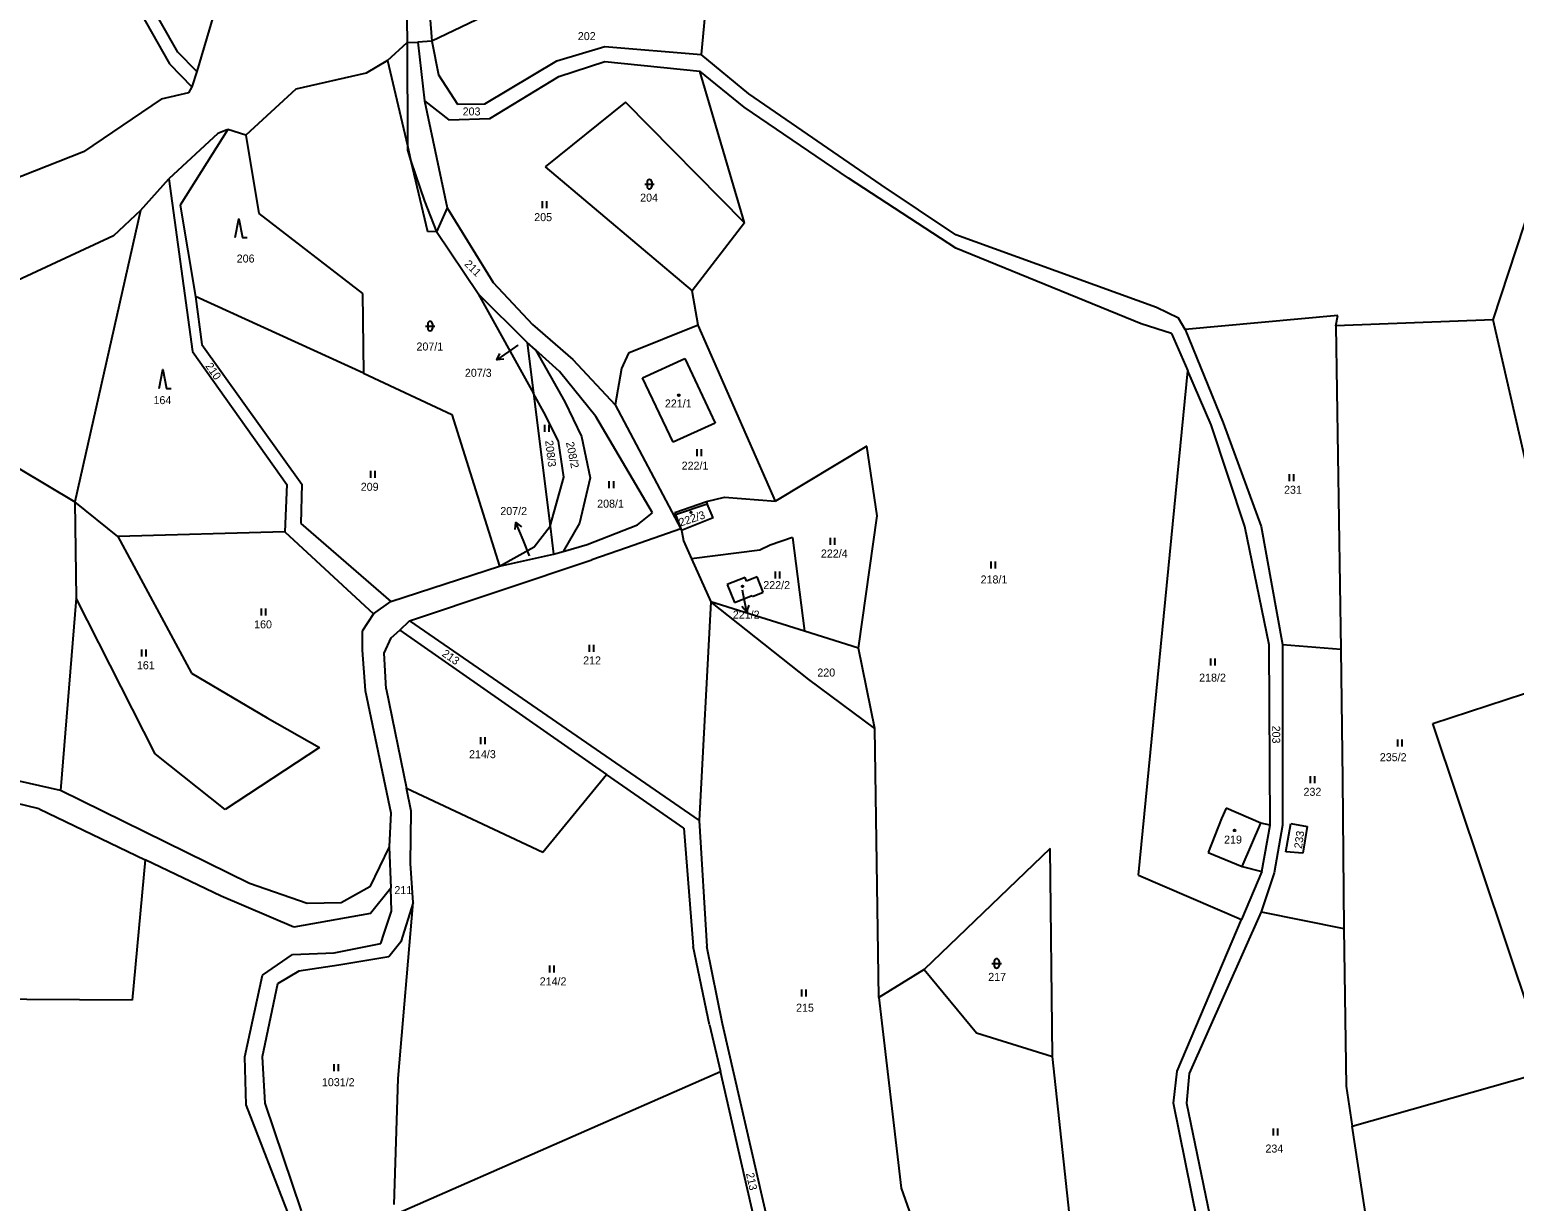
# Model space of a CAD drawing. Extents: x -670359 to -660124, y -978807 to -970072.
# Drawn here: x -669891.1 to -669575.5, y -977465.8 to -977216.7 of the extents above; entities that cross this region are included whole.
import ezdxf

# ---------------------------------------------------------------- set-up
doc = ezdxf.new("R2010")
doc.units = 0
for name, color, linetype in [('Hranice parcel', 7, 'Continuous'), ('Parcelní čísla', 7, 'Continuous'), ('Vnitřní kresba', 7, 'Continuous'), ('Značky budov', 7, 'Continuous'), ('Značky kultur', 7, 'Continuous')]:
    doc.layers.add(name, color=color, linetype=linetype)

msp = doc.modelspace()

# ---------------------------------------------------------------- linework, layer by layer
at = {"layer": 'Hranice parcel'}
for p, q in [((-669739.01, -977333.17), (-669742.81, -977334.66)), ((-669738.72, -977333.92), (-669739.01, -977333.17)), ((-669736.45, -977333.03), (-669738.72, -977333.92)), ((-669735.16, -977336.25), (-669736.45, -977333.03)), ((-669742.81, -977334.66), (-669741.28, -977338.46)), ((-669737.46, -977337.16), (-669735.16, -977336.25)), ((-669741.28, -977338.46), (-669737.54, -977336.98)), ((-669737.54, -977336.98), (-669737.46, -977337.16))]:
    msp.add_line(p, q, dxfattribs=at)
for points in [[(-669745.97, -977196.23), (-669748.39, -977221.98)], [(-669873.73, -977202.11), (-669861.38, -977223.93)], [(-669859.63, -977221.44), (-669870.61, -977202.09)], [(-669780.54, -977207.07), (-669805.6, -977219.15)], [(-669852, -977213.57), (-669855.6, -977225.55)], [(-669805.6, -977219.15), (-669808.62, -977219.32)], [(-669808.62, -977219.32), (-669807.2, -977231.84)], [(-669805.6, -977219.15), (-669804.19, -977226.31)], [(-669855.6, -977225.55), (-669859.63, -977221.44)], [(-669779.01, -977223.28), (-669768.87, -977220.26)], [(-669768.87, -977220.26), (-669748.39, -977221.98)], [(-669738.19, -977230.31), (-669748.39, -977221.98)], [(-669861.38, -977223.93), (-669856.65, -977228.85)], [(-669855.6, -977225.55), (-669856.65, -977228.85)], [(-669819.61, -977225.91), (-669834.51, -977229.35)], [(-669815.03, -977223.23), (-669819.61, -977225.91)], [(-669815.03, -977223.23), (-669810.82, -977241.3)], [(-669794.32, -977232.48), (-669779.01, -977223.28)], [(-669778.6, -977226.63), (-669768.86, -977223.46)], [(-669768.86, -977223.46), (-669748.61, -977225.5)], [(-669739.21, -977233.19), (-669748.61, -977225.5)], [(-669739.16, -977257.72), (-669748.61, -977225.5)], [(-669856.65, -977228.85), (-669857.35, -977230.1)], [(-669804.19, -977226.31), (-669800.16, -977232.52)], [(-669793.26, -977235.59), (-669778.6, -977226.63)], [(-669863.14, -977231.48), (-669879.68, -977242.68)], [(-669857.35, -977230.1), (-669863.14, -977231.48)], [(-669834.51, -977229.35), (-669845.14, -977239.1)], [(-669807.2, -977231.84), (-669802.36, -977254.58)], [(-669807.2, -977231.84), (-669801.98, -977235.88)], [(-669764.41, -977232.06), (-669781.53, -977245.83)], [(-669739.16, -977257.72), (-669764.41, -977232.06)], [(-669710.1, -977249.64), (-669738.19, -977230.31)], [(-669800.16, -977232.52), (-669794.32, -977232.48)], [(-669717.06, -977248.24), (-669739.21, -977233.19)], [(-669848.97, -977237.91), (-669859.14, -977253.96)], [(-669848.97, -977237.91), (-669851.13, -977238.73)], [(-669845.14, -977239.1), (-669848.97, -977237.91)], [(-669801.98, -977235.88), (-669793.26, -977235.59)], [(-669851.13, -977238.73), (-669861.56, -977248.4)], [(-669845.14, -977239.1), (-669842.41, -977255.78)], [(-669810.82, -977241.3), (-669810.05, -977244.62)], [(-669879.68, -977242.68), (-669903.28, -977251.92)], [(-669810.05, -977244.62), (-669806.57, -977259.56)], [(-669781.53, -977245.83), (-669750.28, -977272.17)], [(-669867.54, -977255.16), (-669861.56, -977248.4)], [(-669861.56, -977248.4), (-669856.49, -977285.11)], [(-669694.19, -977263.13), (-669717.06, -977248.24)], [(-669694.2, -977260.33), (-669710.1, -977249.64)], [(-669579.99, -977278.35), (-669570.08, -977248.16)], [(-669859.14, -977253.96), (-669855.83, -977273.44)], [(-669867.54, -977255.16), (-669881.51, -977317.07)], [(-669867.54, -977255.16), (-669873.27, -977260.54)], [(-669842.41, -977255.78), (-669820.33, -977272.75)], [(-669802.36, -977254.58), (-669804.65, -977259.63)], [(-669802.36, -977254.58), (-669792.59, -977270.43)], [(-669873.27, -977260.54), (-669899.87, -977272.82)], [(-669804.65, -977259.63), (-669806.57, -977259.56)], [(-669795.78, -977272.85), (-669804.65, -977259.63)], [(-669739.16, -977257.72), (-669750.28, -977272.17)], [(-669651.58, -977275.74), (-669694.2, -977260.33)], [(-669654.84, -977279.2), (-669694.19, -977263.13)], [(-669820.33, -977272.75), (-669820.16, -977289.69)], [(-669795.78, -977272.85), (-669783.98, -977294.05)], [(-669785.33, -977283.17), (-669795.78, -977272.85)], [(-669792.59, -977270.43), (-669784.23, -977279.33)], [(-669749.03, -977279.5), (-669750.28, -977272.17)], [(-669855.83, -977273.44), (-669854.5, -977283.58)], [(-669820.16, -977289.69), (-669855.83, -977273.44)], [(-669646.85, -977278.03), (-669651.58, -977275.74)], [(-669784.23, -977279.33), (-669775.63, -977286.79)], [(-669749.03, -977279.5), (-669763.8, -977285.44)], [(-669732.56, -977316.93), (-669749.03, -977279.5)], [(-669648.35, -977281.24), (-669654.84, -977279.2)], [(-669645.47, -977280.42), (-669646.85, -977278.03)], [(-669613.02, -977277.43), (-669645.47, -977280.42)], [(-669613.41, -977279.67), (-669613.02, -977277.43)], [(-669579.99, -977278.35), (-669613.41, -977279.67)], [(-669613.41, -977279.67), (-669612.4, -977348.39)], [(-669568.52, -977328.39), (-669579.99, -977278.35)], [(-669648.35, -977281.24), (-669644.9, -977289.2)], [(-669645.47, -977280.42), (-669637.37, -977300.27)], [(-669856.49, -977285.11), (-669836.43, -977313.36)], [(-669854.5, -977283.58), (-669833.23, -977313.34)], [(-669783.61, -977284.73), (-669785.33, -977283.17)], [(-669785.33, -977283.17), (-669783.98, -977294.05)], [(-669783.61, -977284.73), (-669777.31, -977295.79), (-669773.81, -977303.17), (-669771.93, -977311.94), (-669774.22, -977321.62), (-669777.7, -977327.62)], [(-669778.5, -977289.36), (-669783.61, -977284.73)], [(-669763.8, -977285.44), (-669765.3, -977288.73)], [(-669775.63, -977286.79), (-669766.62, -977296.41)], [(-669765.3, -977288.73), (-669766.62, -977296.41)], [(-669760.82, -977290.7), (-669751.8, -977286.57)], [(-669751.8, -977286.57), (-669745.41, -977300.35)], [(-669928.04, -977289.3), (-669881.51, -977317.07)], [(-669820.16, -977289.69), (-669801.4, -977298.53)], [(-669770.77, -977298.91), (-669778.5, -977289.36)], [(-669754.34, -977304.4), (-669760.82, -977290.7)], [(-669655.39, -977396.43), (-669644.9, -977289.2)], [(-669639.93, -977300.68), (-669644.9, -977289.2)], [(-669783.98, -977294.05), (-669780.47, -977322.26)], [(-669780.47, -977322.26), (-669777.53, -977311.83), (-669778.67, -977304.18), (-669781.79, -977297.97), (-669783.98, -977294.05)], [(-669801.4, -977298.53), (-669791.23, -977330.75)], [(-669766.62, -977296.41), (-669752.68, -977322.83)], [(-669758.69, -977319.41), (-669770.77, -977298.91)], [(-669745.41, -977300.35), (-669754.34, -977304.4)], [(-669632.77, -977322.3), (-669639.93, -977300.68)], [(-669637.37, -977300.27), (-669629.33, -977322.28)], [(-669713.15, -977305.2), (-669732.56, -977316.93)], [(-669710.92, -977320.05), (-669713.15, -977305.2)], [(-669836.43, -977313.36), (-669836.85, -977323.44)], [(-669833.23, -977313.34), (-669833.5, -977321.66)], [(-669881.51, -977317.07), (-669881.24, -977337.52)], [(-669872.35, -977324.45), (-669881.51, -977317.07)], [(-669753.94, -977319.34), (-669747.24, -977316.99)], [(-669747.24, -977316.99), (-669743.4, -977316.09)], [(-669747.24, -977316.99), (-669747.08, -977317.47)], [(-669745.78, -977320.48), (-669747.08, -977317.47)], [(-669743.4, -977316.09), (-669732.56, -977316.93)], [(-669761.88, -977321.94), (-669758.69, -977319.41)], [(-669753.94, -977319.34), (-669753.8, -977319.74)], [(-669753.8, -977319.74), (-669752.68, -977322.83)], [(-669745.78, -977320.48), (-669752.56, -977323.17)], [(-669714.94, -977348.16), (-669710.92, -977320.05)], [(-669836.85, -977323.44), (-669872.35, -977324.45)], [(-669836.85, -977323.44), (-669818.04, -977340.9)], [(-669833.5, -977321.66), (-669814.3, -977338.24)], [(-669791.23, -977330.75), (-669783.88, -977326.62), (-669780.47, -977322.26)], [(-669780.47, -977322.26), (-669779.73, -977328.21)], [(-669772.6, -977326.15), (-669761.88, -977321.94)], [(-669752.68, -977322.83), (-669764.26, -977326.84), (-669771.57, -977329.37)], [(-669752.68, -977322.83), (-669752.56, -977323.17)], [(-669752.56, -977323.17), (-669752.48, -977323.41)], [(-669752.48, -977323.41), (-669752.15, -977325.33)], [(-669627.6, -977347.44), (-669632.77, -977322.3)], [(-669629.33, -977322.28), (-669624.8, -977347.42)], [(-669872.35, -977324.45), (-669856.68, -977353.52)], [(-669777.7, -977327.62), (-669772.6, -977326.15)], [(-669752.15, -977325.33), (-669750.41, -977329.18)], [(-669733.67, -977326.26), (-669735.91, -977327.31)], [(-669728.96, -977324.63), (-669733.67, -977326.26)], [(-669728.96, -977324.63), (-669726.39, -977344.56)], [(-669810.36, -977342.38), (-669771.57, -977329.37)], [(-669791.23, -977330.75), (-669779.73, -977328.21)], [(-669779.73, -977328.21), (-669777.7, -977327.62)], [(-669735.91, -977327.31), (-669750.41, -977329.18)], [(-669750.41, -977329.18), (-669746.32, -977338.31)], [(-669814.3, -977338.24), (-669791.23, -977330.75)], [(-669881.24, -977337.52), (-669884.54, -977378.46)], [(-669864.43, -977370.67), (-669881.24, -977337.52)], [(-669818.04, -977340.9), (-669814.3, -977338.24)], [(-669746.32, -977338.31), (-669748.79, -977384.84)], [(-669726.39, -977344.56), (-669746.32, -977338.31)], [(-669725.44, -977354.82), (-669746.32, -977338.31)], [(-669818.04, -977340.9), (-669820.42, -977344.59)], [(-669812.43, -977344.31), (-669810.36, -977342.38)], [(-669810.36, -977342.38), (-669748.79, -977384.84)], [(-669820.42, -977344.59), (-669820.4, -977348.59)], [(-669814.26, -977346), (-669812.43, -977344.31)], [(-669812.43, -977344.31), (-669768.46, -977375.01)], [(-669714.94, -977348.16), (-669726.39, -977344.56)], [(-669820.4, -977348.59), (-669819.8, -977357.14)], [(-669815.76, -977349.2), (-669814.26, -977346)], [(-669711.47, -977365.28), (-669714.94, -977348.16)], [(-669627.39, -977385.8), (-669627.6, -977347.44)], [(-669624.8, -977347.42), (-669624.75, -977385.78)], [(-669624.8, -977347.42), (-669612.4, -977348.39)], [(-669612.4, -977348.39), (-669612.01, -977376.12)], [(-669815.32, -977356.79), (-669815.76, -977349.2)], [(-669856.68, -977353.52), (-669840.64, -977363.01)], [(-669711.47, -977365.28), (-669725.44, -977354.82)], [(-669819.8, -977357.14), (-669814.3, -977383.16)], [(-669815.32, -977356.79), (-669810.99, -977377.91)], [(-669592.8, -977364.17), (-669573.32, -977357.82)], [(-669840.64, -977363.01), (-669829.49, -977369.26)], [(-669571.83, -977426.86), (-669592.8, -977364.17)], [(-669710.6, -977422.41), (-669711.47, -977365.28)], [(-669849.57, -977382.49), (-669864.43, -977370.67)], [(-669829.49, -977369.26), (-669849.57, -977382.49)], [(-669884.54, -977378.46), (-669899.99, -977374.96)], [(-669782.05, -977391.57), (-669768.46, -977375.01)], [(-669752.06, -977386.46), (-669768.46, -977375.01)], [(-669612.01, -977376.12), (-669611.76, -977407.76)], [(-669889.07, -977382.32), (-669901.73, -977379.28)], [(-669844.36, -977398.2), (-669884.54, -977378.46)], [(-669809.98, -977382.81), (-669810.99, -977377.91)], [(-669810.99, -977377.91), (-669782.05, -977391.57)], [(-669889.07, -977382.32), (-669866.53, -977393.14)], [(-669814.3, -977383.16), (-669814.66, -977390.43)], [(-669810.16, -977393.92), (-669809.98, -977382.81)], [(-669636.77, -977382.18), (-669637.73, -977384.37)], [(-669629.39, -977385.41), (-669636.77, -977382.18)], [(-669752.06, -977386.46), (-669750.09, -977411.62)], [(-669748.79, -977384.84), (-669747.13, -977411.6)], [(-669637.73, -977384.37), (-669640.55, -977391.63)], [(-669627.39, -977385.8), (-669629.39, -977385.41)], [(-669629.18, -977395.64), (-669627.39, -977385.8)], [(-669624.75, -977385.78), (-669626.54, -977395.94)], [(-669624.08, -977391.45), (-669622.99, -977385.45)], [(-669622.99, -977385.45), (-669619.55, -977386.07)], [(-669619.55, -977386.07), (-669620.48, -977391.75)], [(-669866.53, -977393.14), (-669869.36, -977423.01)], [(-669850.43, -977400.87), (-669866.53, -977393.14)], [(-669814.66, -977390.43), (-669818.77, -977398.92)], [(-669814.66, -977390.43), (-669814.35, -977399.19)], [(-669674.15, -977390.79), (-669700.96, -977416.52)], [(-669673.67, -977434.98), (-669674.15, -977390.79)], [(-669640.55, -977391.63), (-669633.34, -977394.62)], [(-669620.48, -977391.75), (-669624.08, -977391.45)], [(-669809.56, -977402.23), (-669810.16, -977393.92)], [(-669655.39, -977396.43), (-669633.52, -977405.89)], [(-669629.18, -977395.64), (-669633.52, -977405.89)], [(-669633.34, -977394.62), (-669629.18, -977395.64)], [(-669626.54, -977395.94), (-669629.29, -977404.19)], [(-669832.11, -977402.44), (-669844.36, -977398.2)], [(-669818.77, -977398.92), (-669824.91, -977402.32)], [(-669814.35, -977399.19), (-669818.66, -977404.6)], [(-669814.18, -977404.09), (-669814.35, -977399.19)], [(-669834.96, -977407.49), (-669850.43, -977400.87)], [(-669824.91, -977402.32), (-669832.11, -977402.44)], [(-669812.79, -977439.64), (-669809.56, -977402.23)], [(-669809.56, -977402.23), (-669812.23, -977410.63)], [(-669818.66, -977404.6), (-669834.96, -977407.49)], [(-669815.76, -977408.74), (-669814.18, -977404.09)], [(-669647.18, -977438.1), (-669633.52, -977405.89)], [(-669629.29, -977404.19), (-669644.62, -977438.56)], [(-669629.29, -977404.19), (-669611.76, -977407.76)], [(-669816.47, -977410.98), (-669815.76, -977408.74)], [(-669611.76, -977407.76), (-669611.26, -977441.32)], [(-669826.37, -977412.95), (-669816.47, -977410.98)], [(-669812.23, -977410.63), (-669814.77, -977413.76)], [(-669746.56, -977428.22), (-669750.09, -977411.62)], [(-669743.84, -977428.05), (-669747.13, -977411.6)], [(-669841.62, -977417.68), (-669835.25, -977413.33)], [(-669835.25, -977413.33), (-669826.37, -977412.95)], [(-669814.77, -977413.76), (-669825.4, -977415.59)], [(-669845.37, -977435.04), (-669841.62, -977417.68)], [(-669833.87, -977416.84), (-669838.41, -977419.5)], [(-669825.4, -977415.59), (-669833.87, -977416.84)], [(-669700.96, -977416.52), (-669710.6, -977422.41)], [(-669700.96, -977416.52), (-669689.85, -977429.96)], [(-669838.41, -977419.5), (-669841.69, -977435.02)], [(-669869.36, -977423.01), (-669958.87, -977422.47)], [(-669710.6, -977422.41), (-669705.83, -977462.98)], [(-669746.56, -977428.22), (-669744.27, -977438.16)], [(-669731.56, -977481.43), (-669743.84, -977428.05)], [(-669689.85, -977429.96), (-669673.67, -977434.98)], [(-669609.96, -977449.78), (-669546.2, -977431.72)], [(-669845.07, -977445.27), (-669845.37, -977435.04)], [(-669841.69, -977435.02), (-669841.15, -977444.93)], [(-669667.44, -977492.96), (-669673.67, -977434.98)], [(-669813.61, -977466.42), (-669812.79, -977439.64)], [(-669812.71, -977468.21), (-669744.27, -977438.16)], [(-669733.87, -977483.37), (-669744.27, -977438.16)], [(-669647.94, -977444.89), (-669647.18, -977438.1)], [(-669644.62, -977438.56), (-669645.15, -977444.88)], [(-669611.26, -977441.32), (-669609.96, -977449.78)], [(-669835.84, -977469.21), (-669845.07, -977445.27)], [(-669841.15, -977444.93), (-669833.41, -977467.78)], [(-669638.99, -977489.03), (-669647.94, -977444.89)], [(-669645.15, -977444.88), (-669636.28, -977488.14)], [(-669606.12, -977474.85), (-669609.96, -977449.78)], [(-669705.83, -977462.98), (-669686.33, -977518.16)]]:
    msp.add_lwpolyline(points, dxfattribs=at)
at = {"layer": 'Parcelní čísla'}
for p, q in [((-669787.35, -977283.77), (-669788.51, -977284.58)), ((-669790.3, -977286.74), (-669791.79, -977286.86)), ((-669787.93, -977322.95), (-669787.73, -977321.47)), ((-669784.84, -977328.55), (-669786.22, -977325.17)), ((-669739.66, -977335.8), (-669739.51, -977336.53)), ((-669738.22, -977339.02), (-669738.69, -977340.44))]:
    msp.add_line(p, q, dxfattribs=at)
for points in [[(-669788.51, -977284.58), (-669791.79, -977286.86), (-669791.16, -977285.5)], [(-669786.22, -977325.17), (-669787.73, -977321.47), (-669786.54, -977322.39)], [(-669739.51, -977336.53), (-669738.69, -977340.44), (-669739.69, -977339.33)]]:
    msp.add_lwpolyline(points, dxfattribs=at)
at = {"layer": 'Vnitřní kresba'}
for points in [[(-669807.3, -977197.24), (-669805.6, -977219.15)], [(-669811.13, -977199.58), (-669810.87, -977219.4)], [(-669815.03, -977223.23), (-669810.87, -977219.4)], [(-669810.87, -977219.4), (-669808.62, -977219.32)], [(-669810.87, -977219.4), (-669810.82, -977241.3)], [(-669810.82, -977241.3), (-669810.82, -977242.33)], [(-669810.82, -977242.33), (-669810.05, -977244.62)], [(-669810.05, -977244.62), (-669807.16, -977253.17)], [(-669807.16, -977253.17), (-669804.65, -977259.63)], [(-669753.8, -977319.74), (-669747.08, -977317.47)], [(-669633.34, -977394.62), (-669629.39, -977385.41)]]:
    msp.add_lwpolyline(points, dxfattribs=at)
at = {"layer": 'Značky budov'}
for centre in [(-669753.11, -977294.4), (-669750.51, -977319.29), (-669739.57, -977335.02), (-669634.96, -977386.93)]:
    msp.add_circle(centre, 0.175, dxfattribs=at)
at = {"layer": 'Značky kultur'}
for p, q in [((-669760.37, -977249.54), (-669758.37, -977249.54)), ((-669759.87, -977249.04), (-669759.87, -977250.04)), ((-669758.87, -977249.04), (-669758.87, -977250.04)), ((-669782.15, -977253.12), (-669782.15, -977254.62)), ((-669781.15, -977254.62), (-669781.15, -977253.12)), ((-669806.48, -977279.21), (-669806.48, -977280.21)), ((-669805.48, -977279.21), (-669805.48, -977280.21)), ((-669806.98, -977279.71), (-669804.98, -977279.71)), ((-669781.69, -977300.68), (-669781.69, -977302.18)), ((-669780.69, -977302.18), (-669780.69, -977300.68)), ((-669749.28, -977305.88), (-669749.28, -977307.38)), ((-669748.28, -977307.38), (-669748.28, -977305.88)), ((-669818.63, -977310.45), (-669818.63, -977311.95)), ((-669817.63, -977311.95), (-669817.63, -977310.45)), ((-669623.33, -977311.15), (-669623.33, -977312.65)), ((-669622.33, -977312.65), (-669622.33, -977311.15)), ((-669767.96, -977312.68), (-669767.96, -977314.18)), ((-669766.96, -977314.18), (-669766.96, -977312.68)), ((-669720.91, -977324.7), (-669720.91, -977326.2)), ((-669719.91, -977326.2), (-669719.91, -977324.7)), ((-669686.81, -977329.75), (-669686.81, -977331.25)), ((-669685.81, -977331.25), (-669685.81, -977329.75)), ((-669732.65, -977331.88), (-669732.65, -977333.38)), ((-669731.65, -977333.38), (-669731.65, -977331.88)), ((-669841.88, -977339.75), (-669841.88, -977341.25)), ((-669840.88, -977341.25), (-669840.88, -977339.75)), ((-669867.36, -977348.45), (-669867.36, -977349.95)), ((-669866.36, -977349.95), (-669866.36, -977348.45)), ((-669772.16, -977347.43), (-669772.16, -977348.93)), ((-669771.16, -977348.93), (-669771.16, -977347.43)), ((-669640.08, -977350.35), (-669640.08, -977351.85)), ((-669639.08, -977351.85), (-669639.08, -977350.35)), ((-669795.26, -977367.08), (-669795.26, -977368.58)), ((-669794.26, -977368.58), (-669794.26, -977367.08)), ((-669600.31, -977367.56), (-669600.31, -977369.06)), ((-669599.31, -977369.06), (-669599.31, -977367.56)), ((-669618.88, -977375.36), (-669618.88, -977376.86)), ((-669617.88, -977376.86), (-669617.88, -977375.36)), ((-669686.54, -977415.2), (-669684.54, -977415.2)), ((-669686.04, -977414.7), (-669686.04, -977415.7)), ((-669685.04, -977414.7), (-669685.04, -977415.7)), ((-669780.62, -977415.6), (-669780.62, -977417.1)), ((-669779.62, -977417.1), (-669779.62, -977415.6)), ((-669727.05, -977420.72), (-669727.05, -977422.22)), ((-669726.05, -977422.22), (-669726.05, -977420.72)), ((-669826.44, -977436.59), (-669826.44, -977438.09)), ((-669825.44, -977438.09), (-669825.44, -977436.59)), ((-669626.75, -977450.28), (-669626.75, -977451.78)), ((-669625.75, -977451.78), (-669625.75, -977450.28))]:
    msp.add_line(p, q, dxfattribs=at)
for points in [[(-669847.4, -977260.9), (-669846.65, -977256.9), (-669845.9, -977260.9), (-669844.9, -977260.9)], [(-669863.56, -977292.94), (-669862.81, -977288.94), (-669862.06, -977292.94), (-669861.06, -977292.94)]]:
    msp.add_lwpolyline(points, dxfattribs=at)
for centre in [(-669753.11, -977294.4), (-669750.51, -977319.29), (-669739.57, -977335.02), (-669634.96, -977386.93)]:
    msp.add_circle(centre, 0.175, dxfattribs=at)
for centre, start, end in [((-669759.37, -977249.04), 0, 180), ((-669759.37, -977250.04), 180, 0), ((-669805.98, -977279.21), 0, 180), ((-669805.98, -977280.21), 180, 0), ((-669685.54, -977414.7), 0, 180), ((-669685.54, -977415.7), 180, 0)]:
    msp.add_arc(centre, 0.5, start, end, dxfattribs=at)

# ---------------------------------------------------------------- texts
at = {"layer": 'Parcelní čísla'}
for s, height, p in [('202', 1.7, (-669774.58, -977218.9)), ('203', 1.7, (-669799.07, -977234.92)), ('204', 1.7, (-669761.33, -977253.24)), ('205', 1.7, (-669783.85, -977257.39)), ('206', 1.7, (-669847.1, -977266.19)), ('207/1', 1.7, (-669808.88, -977284.89)), ('207/3', 0.1, (-669787.55, -977283.77)), ('207/3', 1.7, (-669798.59, -977290.48)), ('164', 1.7, (-669864.79, -977296.29)), ('221/1', 1.7, (-669756.07, -977297)), ('222/1', 1.7, (-669752.51, -977310.22)), ('209', 1.7, (-669820.73, -977314.71)), ('231', 1.7, (-669624.44, -977315.35)), ('208/1', 1.7, (-669770.47, -977318.3)), ('207/2', 1.7, (-669791.06, -977319.87)), ('207/2', 0.1, (-669785.04, -977328.55)), ('222/4', 1.7, (-669722.9, -977328.9)), ('218/1', 1.7, (-669688.95, -977334.42)), ('221/2', 0.1, (-669739.66, -977335.8)), ('222/2', 1.7, (-669735.15, -977335.61)), ('160', 1.7, (-669843.4, -977343.96)), ('221/2', 1.7, (-669741.63, -977341.9)), ('161', 1.7, (-669868.32, -977352.65)), ('212', 1.7, (-669773.45, -977351.63)), ('220', 1.7, (-669723.66, -977354.2)), ('218/2', 1.7, (-669642.49, -977355.28)), ('214/3', 1.7, (-669797.71, -977371.56)), ('235/2', 1.7, (-669604.08, -977372.2)), ('232', 1.7, (-669620.31, -977379.56)), ('219', 1.7, (-669637.19, -977389.72)), ('211', 1.7, (-669813.58, -977400.46)), ('214/2', 1.7, (-669782.68, -977419.86)), ('217', 1.7, (-669687.33, -977418.9)), ('215', 1.7, (-669728.18, -977425.46)), ('1031/2', 1.7, (-669828.99, -977441.29)), ('234', 1.7, (-669628.4, -977455.4))]:
    msp.add_text(s, height=height, dxfattribs=at).set_placement(p)
for s, rotation, p in [('211', 315, (-669798.82, -977266.65)), ('210', 304.3652, (-669853.83, -977288.19)), ('208/3', 276.7492, (-669781.53, -977304.07)), ('208/2', 281.5621, (-669777.11, -977304.46)), ('222/3', 18.3448, (-669752.76, -977322.32)), ('213', 325.3591, (-669803.61, -977349.7)), ('203', 269.8197, (-669626.95, -977364.64)), ('233', 82.0565, (-669620.64, -977390.88)), ('213', 282.1442, (-669738.84, -977459.86))]:
    msp.add_text(s, height=1.7, rotation=rotation, dxfattribs=at).set_placement(p)

doc.saveas('drawing.dxf')
